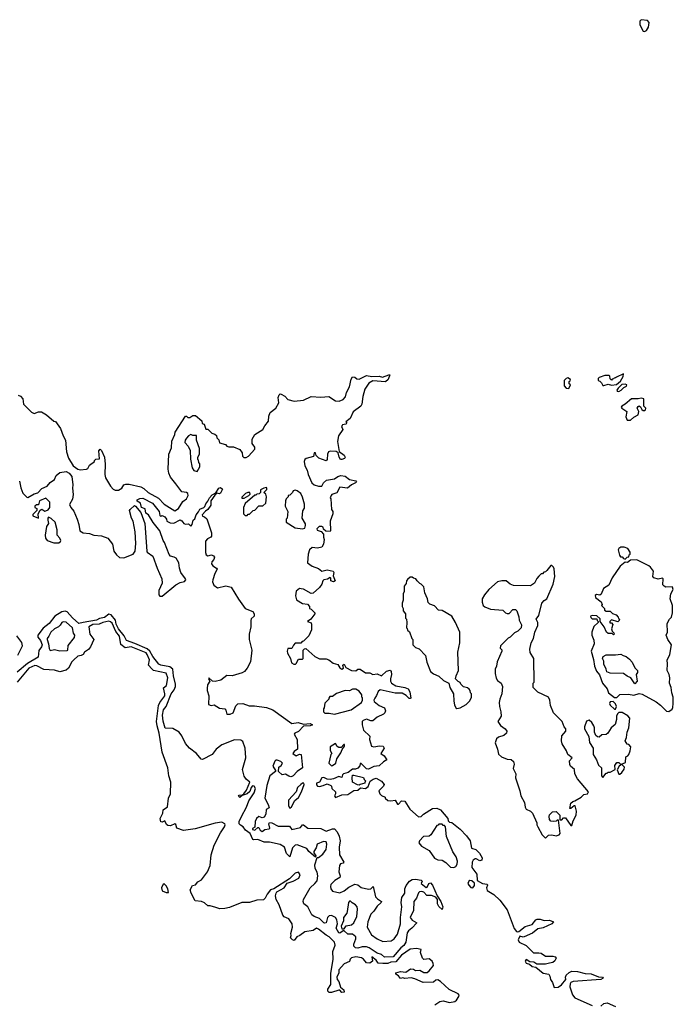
# Model space of a CAD drawing. Extents: x 2380107 to 2585170, y 384273 to 546161.
# Tile 262 of 331: x 2539448 to 2545587, y 446791 to 456032. Entities that reach past the tile are written whole.
import ezdxf

# ---------------------------------------------------------------- set-up
doc = ezdxf.new("R2010")
doc.units = 0

msp = doc.modelspace()

# ---------------------------------------------------------------- linework, layer by layer
at = {"layer": '0CON05XD'}
for points in [[(2545315, 455922.5), (2545335, 455932.5), (2545355, 455962.5), (2545361.2, 456005), (2545343.9, 456023.9), (2545285, 456032.5), (2545270.7, 456019.3), (2545271.2, 455985), (2545302.5, 455925), (2545315, 455922.5)], [(2539433, 452507), (2539455, 452500), (2539477.5, 452475), (2539482.5, 452425), (2539559.3, 452349.3), (2539585, 452337.5), (2539625, 452352.5), (2539651.7, 452351.7), (2539700, 452325), (2539770, 452265), (2539785, 452260), (2539832.5, 452195), (2539856.7, 452126.7), (2539877.5, 452085), (2539886.7, 451975), (2539906.4, 451916.4), (2539950, 451845), (2539995, 451812.5), (2540015, 451807.5), (2540075, 451812.5), (2540089.3, 451820.7), (2540105, 451850), (2540150, 451885), (2540150, 451895), (2540161.7, 451908.3), (2540198.3, 451911.7), (2540192.5, 451985), (2540205, 452000), (2540215, 451990), (2540243.3, 451925), (2540251.7, 451861.7), (2540248.6, 451765), (2540255, 451732.5), (2540300, 451655), (2540325, 451626.7), (2540345, 451616.2), (2540375, 451616.7), (2540392.5, 451625), (2540406.7, 451635), (2540427.5, 451665), (2540445, 451673.3), (2540475, 451673.3), (2540585, 451648), (2540613.4, 451633.4), (2540656.2, 451595), (2540752.4, 451542.4), (2540804.3, 451485), (2540905, 451422.5), (2540938.6, 451445), (2540980.6, 451509.4), (2541014, 451535), (2541030.8, 451565), (2541026, 451585), (2541015, 451594), (2540970.7, 451600.7), (2540915, 451677.5), (2540865, 451740), (2540847.5, 451775), (2540842.5, 451815), (2540847.5, 451955), (2540872.5, 452015), (2540876.2, 452075), (2540905, 452140), (2540908.3, 452161.7), (2541005, 452310), (2541015, 452310), (2541028.3, 452298.3), (2541045, 452297.5), (2541075, 452317.5), (2541098.3, 452318.3), (2541158.3, 452268.3), (2541163, 452243), (2541180, 452235), (2541195, 452190), (2541215, 452187.5), (2541251.2, 452151.2), (2541281.7, 452141.7), (2541295, 452130), (2541298.3, 452108.3), (2541318.3, 452088.3), (2541325, 452060), (2541380, 452045), (2541395, 452030), (2541413, 452023), (2541455, 452022.5), (2541517, 451997), (2541537, 451967), (2541540, 451935), (2541553.6, 451923.6), (2541575, 451923.8), (2541597.5, 451935), (2541655, 452000), (2541655, 452020), (2541632.5, 452055), (2541632.5, 452095), (2541655, 452137.5), (2541733, 452187), (2541749.3, 452220.7), (2541783.3, 452265), (2541788.8, 452311.2), (2541801.2, 452345), (2541853.3, 452385), (2541881.2, 452435), (2541874.2, 452485), (2541885, 452510), (2541895, 452520), (2541905, 452518.8), (2541937.9, 452497.9), (2541967.3, 452467.3), (2542025, 452452.9), (2542115, 452460), (2542185, 452497.1), (2542275, 452490), (2542350, 452495), (2542413.3, 452455), (2542447.9, 452452.1), (2542485, 452468), (2542506.9, 452493.1), (2542515.9, 452534.1), (2542546.2, 452585), (2542562.7, 452657.3), (2542575, 452680), (2542595, 452676.7), (2542615, 452660), (2542635, 452658.8), (2542706.4, 452693.6), (2542755, 452683.8), (2542825, 452686.2), (2542855, 452676.7), (2542915, 452700), (2542925, 452697.5), (2542910, 452655), (2542885, 452634.5), (2542765, 452641.5), (2542728, 452622), (2542690, 452565), (2542670.6, 452495), (2542661.2, 452425), (2542651.2, 452405), (2542579.7, 452350.3), (2542550.5, 452289.5), (2542511.7, 452258.3), (2542520, 452245), (2542510, 452235), (2542480, 452230), (2542476.7, 452223.3)], [(2544605, 452570), (2544620, 452605), (2544610, 452615), (2544610, 452635), (2544618.3, 452641.7), (2544620, 452655), (2544595, 452670), (2544580, 452665), (2544560, 452645), (2544562.5, 452595), (2544580, 452575), (2544605, 452570)], [(2544935, 452597.5), (2544975, 452610), (2545005, 452602.5), (2545051.7, 452608.3), (2545090, 452640), (2545117, 452683), (2545118.3, 452708.3), (2545051.7, 452678.3), (2545045, 452670), (2545031.7, 452668.3), (2545025, 452660), (2545011.7, 452658.3), (2545005, 452650), (2544993, 452663), (2544990, 452685), (2544981.7, 452691.7), (2544945, 452692.5), (2544890, 452675), (2544880, 452665), (2544880, 452645), (2544895, 452640), (2544913, 452623), (2544925, 452600), (2544935, 452597.5)], [(2545075, 452543.3), (2545096.1, 452553.9), (2545121.2, 452578.8), (2545148.3, 452591.7), (2545150, 452605), (2545135, 452612.5), (2545101.7, 452608.3), (2545067.5, 452575), (2545057.5, 452555), (2545060, 452545), (2545075, 452543.3)], [(2545153, 452273), (2545185, 452273.3), (2545217, 452303), (2545257.5, 452325), (2545262.5, 452355), (2545247.5, 452385), (2545255, 452402.5), (2545265, 452407.5), (2545280, 452400), (2545290, 452375), (2545303, 452363), (2545317, 452363), (2545325, 452370), (2545327.5, 452385), (2545310, 452405), (2545310, 452475), (2545285, 452480), (2545255, 452473.3), (2545195, 452472.5), (2545135, 452422.5), (2545102.5, 452405), (2545097.5, 452395), (2545102.5, 452385), (2545150, 452355), (2545140, 452305), (2545153, 452273)], [(2542476.7, 452223.3), (2542470, 452215), (2542483.3, 452185), (2542443.5, 452126.5), (2542433.2, 452073.2), (2542448.3, 451978.3), (2542493.9, 451943.9), (2542503.3, 451925), (2542500, 451915), (2542475, 451903.3), (2542460, 451905), (2542447.5, 451925), (2542438.3, 451968.3), (2542419.3, 451979.3), (2542365, 451983.8), (2542347.5, 451975), (2542337.5, 451955), (2542336.4, 451903.6), (2542325, 451892.5), (2542257, 451917), (2542231.7, 451941.7), (2542226.4, 451966.4), (2542215, 451967.5), (2542208.3, 451931.7), (2542137.5, 451915), (2542125.9, 451904.1), (2542118.8, 451885), (2542126.2, 451845), (2542148.8, 451805), (2542156.7, 451765), (2542192, 451685), (2542215, 451666.7), (2542255, 451652.5), (2542285, 451652.5), (2542300, 451685), (2542330, 451710), (2542405, 451724), (2542435, 451744), (2542465, 451754.2), (2542505, 451747.1), (2542546.8, 451716.8), (2542606.2, 451705), (2542611.2, 451695), (2542603.3, 451685), (2542563.3, 451666.7), (2542527.5, 451635), (2542455, 451643.3), (2542427.7, 451592.3), (2542380, 451575), (2542372.5, 451565), (2542362.5, 451545), (2542370, 451535), (2542377.5, 451435), (2542387.5, 451415), (2542387.5, 451395), (2542362.5, 451325), (2542367.5, 451235), (2542365, 451230), (2542321.7, 451231.7), (2542301.7, 451251.7), (2542298.3, 451268.3), (2542286.7, 451276.7), (2542260, 451275), (2542240, 451255), (2542241.7, 451241.7), (2542278.3, 451228.3), (2542300, 451205), (2542300, 451175), (2542307.5, 451155), (2542301.7, 451108.3), (2542287, 451083), (2542245, 451072.5), (2542195, 451077.5), (2542170, 451055), (2542157.5, 451015), (2542150, 450935), (2542193.3, 450903.3), (2542255, 450882.5), (2542285, 450857.5), (2542335, 450870), (2542392.5, 450855), (2542397.5, 450845), (2542393.3, 450813.3), (2542410, 450765), (2542395, 450757.5), (2542370, 450765), (2542371.7, 450791.7), (2542365, 450797.5), (2542340, 450780), (2542305, 450773.8), (2542294.3, 450765.7), (2542286.2, 450735), (2542265, 450703.3), (2542205, 450650), (2542185, 450647.5), (2542115, 450687.5), (2542091.7, 450691.7), (2542075, 450692.5), (2542045, 450670), (2542037.5, 450625), (2542047, 450587), (2542105, 450552.5), (2542150, 450545), (2542170, 450525), (2542170, 450505), (2542185, 450500), (2542220, 450465), (2542220, 450455), (2542183, 450407), (2542152.5, 450385), (2542185, 450370), (2542190, 450355), (2542187.5, 450305), (2542165, 450250), (2542115, 450200), (2542100, 450195), (2542088.3, 450181.7), (2542035, 450180), (2542018.3, 450161.7), (2542005, 450130), (2541965, 450130), (2541960, 450105), (2541962.5, 450085), (2541990, 450035), (2542000, 449995), (2542023, 449983), (2542037, 449983), (2542045, 449990), (2542065, 450030), (2542105, 450030), (2542110, 450035), (2542110, 450115), (2542121.7, 450128.3), (2542135, 450130), (2542220, 450055), (2542265, 450032.5), (2542325, 450032.5), (2542350, 450025), (2542393, 449993), (2542435, 449980), (2542455, 449950), (2542475, 449937.5), (2542490, 449945), (2542482.5, 449975), (2542495, 449982.5), (2542511.7, 449951.7), (2542563, 449923), (2542605, 449920), (2542623, 449937), (2542646.4, 449936.4), (2542695, 449902.5), (2542735, 449902.5), (2542765, 449887.5), (2542805, 449892.5), (2542845, 449873.8), (2542892.7, 449917.3), (2542926.1, 449926.1), (2542935.9, 449915.9), (2542941.2, 449885), (2542931.2, 449845), (2542931.2, 449825), (2542940, 449805), (2542979.6, 449779.5), (2543064.3, 449764.3), (2543095, 449752), (2543110.8, 449725), (2543120, 449665), (2543115, 449660), (2543105, 449662.5), (2543078.8, 449688.8), (2543041.4, 449711.4), (2542975, 449711.4), (2542835, 449741.2), (2542815, 449726.2), (2542800.4, 449689.6), (2542781.9, 449665), (2542774.4, 449645), (2542777, 449633), (2542824.6, 449594.6), (2542873, 449573), (2542884.4, 449545), (2542878.6, 449525), (2542865, 449512.5), (2542804.6, 449485.4), (2542765, 449451.4), (2542745, 449451.4), (2542706.5, 449466.5), (2542675, 449455.7), (2542664, 449445), (2542664.2, 449414.2), (2542677.5, 449365), (2542737, 449307), (2542733.3, 449275), (2542752.5, 449215), (2542775, 449206.2), (2542826.4, 449216.4), (2542863, 449213), (2542870, 449195), (2542840, 449145), (2542871.7, 449121.7), (2542897.5, 449085), (2542865, 449066.7), (2542825, 449030), (2542775, 449023.3), (2542725, 448997.5), (2542705, 449000), (2542655, 449050), (2542645, 449050), (2542641.7, 449028.3), (2542625, 449007.5), (2542601.7, 448998.3), (2542575, 448996.7), (2542533.6, 448966.4), (2542490, 448955), (2542480, 448945), (2542475, 448920), (2542445, 448930), (2542395, 448906.7), (2542365, 448900), (2542335, 448903.8), (2542305, 448918.6), (2542285, 448917.5), (2542265, 448876.7), (2542236.7, 448865), (2542235, 448850), (2542245, 448838.8), (2542263.6, 448836.4), (2542297, 448843), (2542335, 448860), (2542370, 448845), (2542377, 448837), (2542380, 448815), (2542412.5, 448785), (2542412.5, 448765), (2542403.3, 448746.7), (2542415, 448733.3), (2542475, 448757.5), (2542529.3, 448760.7), (2542585, 448797.5), (2542625, 448800), (2542648.3, 448821.7), (2542695, 448817.5), (2542720, 448835), (2542740, 448885), (2542766.4, 448903.6), (2542795, 448913.3), (2542845.8, 448885.8), (2542870, 448855), (2542865, 448837.5), (2542820, 448795), (2542830, 448765), (2542845, 448750), (2542880, 448735), (2542880, 448725), (2542905, 448702.5), (2542935, 448700), (2542975, 448707.5), (2542995, 448670), (2543005, 448670), (2543035, 448700), (2543065, 448697.5), (2543113.6, 448623.6), (2543195, 448550), (2543220, 448555), (2543240, 448575), (2543325, 448627.5), (2543365, 448632.5), (2543400, 448615), (2543467.5, 448535), (2543473, 448513), (2543485, 448500), (2543505, 448497.5), (2543522.5, 448485), (2543585, 448433.3), (2543645, 448372.5), (2543680, 448325), (2543692.5, 448255), (2543732.5, 448242.5), (2543765, 448210), (2543792.5, 448165), (2543787.5, 448145), (2543768.3, 448138.3), (2543735, 448157.5), (2543725, 448157.5), (2543707.5, 448145), (2543696.2, 448125), (2543695.8, 448075), (2543741.7, 448011.7), (2543744.1, 447954.1), (2543793.4, 447923.4), (2543838.3, 447918.3), (2543840.4, 447909.5), (2543832, 447885), (2543839.7, 447859.7), (2543900.4, 447820.5), (2543958, 447768), (2544026.3, 447676.3), (2544091.4, 447501.4), (2544115, 447474.3), (2544125, 447470), (2544135, 447473.8), (2544195, 447521.2), (2544261.8, 447538.2), (2544294, 447585), (2544308.8, 447591.2), (2544335, 447590.8), (2544375, 447577.5), (2544425, 447580), (2544460, 447565), (2544445, 447546.7), (2544365, 447508.8), (2544315, 447500), (2544265, 447457.5), (2544187.3, 447422.7), (2544175, 447420.8), (2544145, 447431.2), (2544130, 447395), (2544140, 447375), (2544205, 447342), (2544275, 447272.5), (2544325, 447274), (2544345, 447270), (2544385, 447244), (2544455, 447243.8), (2544476.1, 447236.1), (2544486, 447225), (2544475, 447198.8), (2544455, 447184.3), (2544423.2, 447176.8), (2544385, 447167.5), (2544305, 447167.5), (2544277.5, 447185), (2544240, 447190), (2544205, 447210), (2544194.1, 447194.1), (2544205, 447177.5), (2544235, 447167.5), (2544262.5, 447145), (2544295, 447140), (2544365, 447083.3), (2544417.5, 447075), (2544427.5, 447055), (2544432.3, 447022.3), (2544453.3, 446995), (2544467.5, 446947.5), (2544505, 446952), (2544537, 446973), (2544577.5, 447025), (2544573.3, 447045), (2544578.8, 447065), (2544609.3, 447090.7), (2544635, 447101.1), (2544687.8, 447097.8), (2544758.9, 447078.9), (2544815, 447075.6), (2544885, 447050), (2544922.5, 447045), (2544927.5, 447035), (2544907.1, 447022.9), (2544646.6, 447003.4), (2544625.5, 446994.5), (2544618.1, 446981.9), (2544615.5, 446955), (2544623.2, 446925), (2544640.6, 446880.6), (2544662.7, 446852.7), (2544825, 446778.8)], [(2541115, 451792.5), (2541140, 451835), (2541140, 451865), (2541130, 451875), (2541127, 451897), (2541120, 451905), (2541120, 451925), (2541136.7, 451955), (2541136.4, 452006.4), (2541110, 452085), (2541108.3, 452128.3), (2541075, 452130), (2541055, 452137.5), (2541035, 452127.5), (2541013.3, 452105), (2541001.2, 452085), (2541000, 452065), (2541030.7, 452030.7), (2541049.3, 451989.3), (2541053, 451907), (2541067.5, 451825), (2541085, 451802.5), (2541115, 451792.5)], [(2539445, 451700), (2539458.8, 451638.8), (2539478.6, 451588.6), (2539515, 451551.2), (2539525, 451548.8), (2539585, 451582.5), (2539618.6, 451591.4), (2539655, 451630.8), (2539705.8, 451654.2), (2539735, 451688), (2539773.9, 451716.1), (2539790.8, 451755), (2539825, 451783.3), (2539885, 451791.2), (2539913.8, 451775), (2539936.9, 451745), (2539948.1, 451665), (2539942.5, 451635), (2539948.8, 451575), (2539943, 451533), (2539917, 451483), (2539928.8, 451455), (2539955, 451420), (2539987.1, 451345), (2540004, 451295), (2540013.3, 451235), (2540045.5, 451215.5), (2540105, 451210.6), (2540145.5, 451194.5), (2540217.9, 451187.9), (2540274.7, 451164.7), (2540320.8, 451110.8), (2540331.9, 451045), (2540358.6, 451008.6), (2540385, 450984.7), (2540425, 450980), (2540515, 451014.4), (2540533.5, 451045), (2540539.1, 451115), (2540533.1, 451225), (2540514, 451325), (2540499.2, 451355), (2540480, 451425), (2540484.3, 451435.7), (2540525, 451472.5), (2540535, 451467.5), (2540586.1, 451406.1), (2540622.3, 451302.3), (2540641.9, 451045), (2540646, 451035), (2540697.7, 450997.7), (2540737.7, 450885), (2540782.9, 450785), (2540784.6, 450745), (2540754.3, 450675.7), (2540753.8, 450633.8), (2540765, 450621.2), (2540785, 450620.8), (2540915, 450728.5), (2540955, 450748.9), (2540995, 450758.9), (2541008.5, 450775), (2541006.5, 450785), (2540960, 450845), (2540947.5, 450885), (2540943.8, 450935), (2540917.3, 450977.3), (2540899.1, 450989.1), (2540865, 450998.1), (2540851.8, 451011.8), (2540807.5, 451125), (2540794.3, 451145), (2540764.2, 451235), (2540701.9, 451311.9), (2540656.7, 451385), (2540632, 451402), (2540625, 451440), (2540592.5, 451455), (2540582.5, 451495), (2540551.7, 451511.7), (2540552.5, 451525), (2540575, 451538.8), (2540605, 451540), (2540696, 451495), (2540756.7, 451415), (2540765, 451380), (2540775, 451370), (2540782.5, 451377.5), (2540793, 451377), (2540812.5, 451365), (2540826.7, 451345), (2540830, 451325), (2540860.7, 451310.7), (2540895, 451308), (2540955, 451336.7), (2540969.3, 451329.3), (2540990, 451305), (2541005, 451297.5), (2541035, 451300), (2541055, 451280), (2541067.5, 451295), (2541077.5, 451335), (2541092.3, 451347.7), (2541106, 451385), (2541127.7, 451412.3), (2541141.2, 451438.8), (2541177.5, 451452.5), (2541187.3, 451462.7), (2541195, 451487.5), (2541216.2, 451513.8), (2541230, 451545), (2541255, 451573.3), (2541290, 451590), (2541317.5, 451635), (2541335, 451642.5), (2541352.5, 451625), (2541333, 451587), (2541325, 451582.5), (2541302.5, 451587.5), (2541280, 451570), (2541242.5, 451515), (2541242.5, 451475), (2541216, 451435), (2541191.7, 451418.3), (2541162.5, 451385), (2541163.6, 451373.6), (2541185, 451366.7), (2541205, 451347.5), (2541250, 451215), (2541250, 451185), (2541243.3, 451175), (2541211.1, 451158.9), (2541192.5, 451137.5), (2541192.2, 451032.2), (2541200.6, 451010.6), (2541215, 451000), (2541248.3, 451008.3), (2541269.3, 450999.3), (2541276.4, 450986.4), (2541270, 450965), (2541251.2, 450945), (2541249.2, 450925), (2541261.2, 450905), (2541296.7, 450885), (2541303.3, 450875), (2541280.8, 450835), (2541261.5, 450775), (2541258.5, 450755), (2541270.6, 450725), (2541305, 450698.6), (2541385, 450719.5), (2541435, 450706.5), (2541503.8, 450593.8), (2541565, 450506.9), (2541637, 450477), (2541650, 450455), (2541650, 450435), (2541622.5, 450407.5), (2541618, 450392), (2541618.5, 450335), (2541603.1, 450265), (2541604.1, 450214.1), (2541629.4, 450115), (2541614.2, 450005), (2541585, 449946.7), (2541558.8, 449915), (2541537.9, 449902.1), (2541445, 449874.5), (2541395, 449878), (2541335.6, 449834.4), (2541285, 449819.2), (2541257.5, 449825), (2541223.9, 449856.1), (2541222.5, 449845), (2541232.5, 449825), (2541211.7, 449788.3), (2541208.1, 449755), (2541208.1, 449735), (2541222.9, 449685), (2541221.2, 449605), (2541245, 449595.8), (2541275, 449601.2), (2541325, 449568.8), (2541375, 449562.5), (2541385, 449550), (2541393.8, 449513.8), (2541425, 449512.9), (2541453.6, 449526.4), (2541477.6, 449592.4), (2541497.5, 449612.5), (2541545, 449612.9), (2541602.6, 449592.6), (2541652.4, 449592.4), (2541765, 449575.3), (2541825, 449556.2), (2542005, 449425.5), (2542064.3, 449434.3), (2542115, 449420), (2542175, 449425.5), (2542197.5, 449415), (2542175, 449404.2), (2542115, 449402), (2542065, 449352.5), (2542032.5, 449335), (2542026.7, 449325), (2542052.5, 449275), (2542056.7, 449185), (2542025, 449163.3), (2542013.8, 449145), (2542045, 449123.3), (2542075, 449140), (2542090, 449135), (2542105, 449010), (2542052.7, 448977.3), (2542016.7, 448935), (2542005, 448930), (2541995, 448926.7), (2541975, 448933.3), (2541945, 448950), (2541913, 448943), (2541880, 448975), (2541883, 449017), (2541905, 449032.5), (2541915.9, 449054.1), (2541899.2, 449069.2), (2541865, 449082.5), (2541855, 449082.5), (2541845, 449072.5), (2541824.2, 449025), (2541850, 448985), (2541850, 448975), (2541798, 448935), (2541769.7, 448845), (2541751.1, 448725), (2541782.9, 448665), (2541790, 448635), (2541762.2, 448617.8), (2541758.8, 448575), (2541745, 448547.5), (2541725, 448540), (2541695, 448552.5), (2541672.5, 448535), (2541660, 448505), (2541657, 448453), (2541635, 448440), (2541635, 448430), (2541656.4, 448423.6), (2541685, 448450), (2541695, 448450), (2541707.5, 448425), (2541725, 448413.8), (2541749.5, 448430.5), (2541792.5, 448437.5), (2541796.7, 448445), (2541786.4, 448483.6), (2541795, 448496.7), (2541815, 448493.8), (2541875, 448464.2), (2541981.7, 448461.7), (2542005, 448432.5), (2542085, 448450), (2542105, 448473.8), (2542115, 448473.8), (2542153.3, 448443.3), (2542275, 448440.8), (2542325, 448414.4), (2542385, 448438), (2542405, 448437.5), (2542429.9, 448409.9), (2542448.8, 448368.8), (2542459.3, 448325), (2542448.9, 448265), (2542452.7, 448195), (2542493.3, 448125), (2542485, 448116.7), (2542460.4, 448109.6), (2542451.5, 448095), (2542445.5, 448035.5), (2542456.7, 447995), (2542455, 447980), (2542408.7, 447951.3), (2542370, 447915), (2542366.2, 447895), (2542371.2, 447875), (2542385, 447852.5), (2542455, 447837.5), (2542495, 447854.4), (2542540.1, 447889.9), (2542595, 447917.7), (2542625, 447912.1), (2542655, 447886.5), (2542725, 447871.1), (2542745.7, 447874.3), (2542767.5, 447895), (2542790.6, 447800.6), (2542809.7, 447779.7), (2542846.7, 447755), (2542843.3, 447745), (2542805, 447712), (2542774.3, 447665.7), (2542745, 447637.5), (2542718, 447565), (2542711.4, 447515), (2542751.7, 447441.7), (2542805, 447406.2), (2542858.8, 447381.2), (2542937.5, 447385), (2542965, 447403.8), (2542995, 447448.8), (2543023.3, 447545), (2543023.6, 447605), (2543035.7, 447705), (2543031.5, 447745), (2543035.5, 447794.5), (2543064.3, 447835), (2543064.6, 447875), (2543076.7, 447905), (2543108.6, 447945), (2543135, 447962.9), (2543165.4, 447965.5), (2543217.5, 447955), (2543227.5, 447945), (2543220, 447925), (2543265, 447887.5), (2543275, 447890), (2543290, 447925), (2543305, 447930), (2543325, 447910), (2543367.5, 447807.5), (2543402.5, 447755), (2543422.5, 447705), (2543415, 447680), (2543385, 447710), (2543372.5, 447735), (2543372.5, 447775), (2543357.5, 447797.5), (2543315, 447812), (2543272.7, 447812.7), (2543242.7, 447842.7), (2543225, 447848.8), (2543203.9, 447846.1), (2543193.9, 447836.1), (2543175, 447787.5), (2543151.2, 447755), (2543145, 447670), (2543116.7, 447605), (2543135, 447580), (2543177.5, 447555), (2543131.2, 447505), (2543098.5, 447481.5), (2543088.2, 447461.8), (2543075, 447374.3), (2543055, 447343.6), (2543028.7, 447321.3), (2542955, 447234.7), (2542875, 447234.3), (2542847.3, 447257.3), (2542805, 447269.6), (2542730.3, 447320.3), (2542705, 447329.1), (2542665, 447330.8), (2542625, 447316.2), (2542601.7, 447321.7), (2542587.5, 447335), (2542586.7, 447355), (2542604.2, 447405), (2542603.8, 447425), (2542575, 447450), (2542530.5, 447450.5), (2542495, 447480), (2542485, 447480), (2542455, 447457.5), (2542445, 447462.5), (2542420, 447505), (2542433.8, 447545), (2542427.5, 447585), (2542414.5, 447604.5), (2542375, 447624.3), (2542355, 447620.8), (2542339.2, 447605), (2542325, 447556.7), (2542315, 447551.2), (2542305, 447554.2), (2542264.7, 447594.7), (2542214, 447614), (2542191.1, 447631.1), (2542154.2, 447704.2), (2542118, 447735), (2542111.2, 447755), (2542114.1, 447775.9), (2542176.2, 447885), (2542218.8, 447925), (2542241.1, 447948.9), (2542247.5, 447995), (2542242.2, 448032.2), (2542223.8, 448065), (2542220.7, 448099.3), (2542241.7, 448168.3), (2542255, 448167.5), (2542295, 448198.8), (2542326.9, 448243.1), (2542333.2, 448293.2), (2542325, 448316), (2542301.7, 448318.3), (2542242.5, 448295), (2542231.7, 448258.3), (2542210, 448225), (2542211.2, 448211.2), (2542230, 448185), (2542227.5, 448172.5), (2542165, 448226.2), (2542144.4, 448254.4), (2542055, 448286.5), (2542035, 448283.5), (2542010.1, 448259.9), (2541985, 448173.3), (2541954.4, 448205), (2541934.1, 448264.1), (2541895, 448290.4), (2541795, 448313.5), (2541745, 448311.5), (2541685, 448337.3), (2541645, 448334.3), (2541638.7, 448338.7), (2541612.6, 448392.6), (2541568.8, 448425), (2541548, 448458), (2541520.9, 448470.9), (2541509.4, 448485), (2541509.1, 448505), (2541532, 448555)], [(2541535, 451540), (2541555, 451542.5), (2541600, 451565), (2541611.7, 451578.3), (2541610, 451595), (2541590, 451595), (2541567.5, 451585), (2541535, 451550), (2541535, 451540)], [(2541585, 451380), (2541595, 451390), (2541605, 451390), (2541640, 451425), (2541655, 451430), (2541695, 451470), (2541731.7, 451468.3), (2541760, 451495), (2541767.5, 451555), (2541758.3, 451578.3), (2541740, 451595), (2541768.3, 451621.7), (2541770, 451635), (2541765, 451640), (2541740, 451635), (2541710.7, 451619.3), (2541710, 451595), (2541698.3, 451581.7), (2541675, 451580), (2541665, 451570), (2541655, 451570), (2541565, 451490), (2541550, 451455), (2541550, 451395), (2541565, 451380), (2541585, 451380)], [(2542105, 451252.5), (2542125, 451260), (2542132.5, 451285), (2542131.7, 451301.7), (2542100, 451355), (2542108.3, 451421.7), (2542121.7, 451448.3), (2542122.5, 451485), (2542105, 451550), (2542087.5, 451585), (2542055, 451610), (2542035, 451617.5), (2542015, 451610), (2542010, 451595), (2541985, 451570), (2541970, 451565), (2541970, 451555), (2541950, 451535), (2541943, 451517), (2541942.5, 451465), (2541967.5, 451415), (2541960, 451355), (2541950, 451345), (2541950, 451315), (2542035, 451262.5), (2542105, 451252.5)], [(2539625, 451352.5), (2539622.5, 451395), (2539641.7, 451428.3), (2539655, 451437.5), (2539685, 451420), (2539695, 451422.5), (2539715, 451432.5), (2539730, 451455), (2539732.5, 451505), (2539695, 451540), (2539635, 451517.5), (2539625, 451480), (2539605, 451477.5), (2539590, 451465), (2539590, 451455), (2539610, 451445), (2539610, 451425), (2539571.7, 451388.3), (2539570, 451375), (2539625, 451352.5)], [(2539815, 451120.6), (2539832, 451135), (2539834, 451145), (2539825.5, 451165.5), (2539800.8, 451195), (2539798.6, 451245), (2539781.2, 451315), (2539745, 451351.2), (2539718.3, 451361.7), (2539712.5, 451355), (2539712.5, 451335), (2539720, 451305), (2539698.8, 451275), (2539685.8, 451195), (2539690, 451165), (2539705, 451143.1), (2539767.6, 451122.4), (2539815, 451120.6)], [(2545135, 450970), (2545151.7, 450988.3), (2545168.3, 450991.7), (2545171.7, 451008.3), (2545180, 451015), (2545180, 451035), (2545158.3, 451068.3), (2545125, 451082.5), (2545095, 451082.5), (2545075, 451067.5), (2545070, 451055), (2545080, 451005), (2545091.7, 450991.7), (2545105, 450990), (2545120, 450975), (2545135, 450970)], [(2545545, 449540), (2545575, 449560), (2545582.5, 449575), (2545586.7, 449615), (2545586.7, 449675), (2545573.3, 449715), (2545566.7, 449765), (2545550, 449805), (2545552.5, 449855), (2545547.5, 449885), (2545527.5, 449925), (2545532.5, 449985), (2545528.3, 450021.7), (2545552.5, 450075), (2545570, 450165), (2545533.9, 450213.9), (2545520, 450255), (2545532.5, 450285), (2545527.5, 450365), (2545550, 450405), (2545570, 450425), (2545580, 450465), (2545577.5, 450535), (2545558, 450595), (2545562.5, 450645), (2545586.1, 450683.9), (2545580, 450705), (2545575, 450710), (2545515, 450707.5), (2545500, 450715), (2545488.3, 450728.3), (2545490, 450785), (2545485, 450790), (2545445, 450782.5), (2545402.3, 450792.3), (2545393.6, 450806.4), (2545400, 450855), (2545372.5, 450895), (2545357.5, 450905), (2545245, 450961.2), (2545185, 450960), (2545155, 450937.5), (2545135, 450940), (2545088.3, 450901.7), (2545013.3, 450795), (2544980, 450725), (2544932.5, 450695), (2544910, 450640), (2544895, 450630), (2544865, 450637.5), (2544853, 450627), (2544855, 450610), (2544909.3, 450569.3), (2544917, 450543), (2544912.5, 450532.5), (2544940, 450505), (2544941.7, 450491.7), (2544955, 450480), (2544995, 450480), (2545015, 450460), (2545050, 450445), (2545070, 450425), (2545071.7, 450411.7), (2545080, 450405), (2545078.3, 450391.7), (2545065, 450380), (2545005, 450400), (2544990, 450385), (2544991.7, 450371.7), (2545005, 450370), (2545017.5, 450355), (2545007.5, 450315), (2545013, 450293), (2545027, 450277), (2545030, 450265), (2545025, 450260), (2545011.7, 450271.7), (2544975, 450272), (2544958.8, 450285), (2544937.5, 450335), (2544900, 450385), (2544898.3, 450408.3), (2544868.3, 450438.3), (2544825, 450440), (2544810, 450435), (2544811.7, 450421.7), (2544825, 450410), (2544868.3, 450408.3), (2544871.7, 450391.7), (2544880, 450385), (2544880, 450375), (2544841.7, 450338.3), (2544822.5, 450285), (2544822.5, 450255), (2544839.3, 450209.3), (2544842.5, 450175), (2544816.2, 450105), (2544838.3, 450028.3), (2544846, 449965), (2544866.4, 449916.4), (2544893.6, 449883.6), (2544922, 449805), (2544965, 449752.5), (2544977.5, 449715), (2545035, 449670), (2545055, 449670), (2545085, 449700), (2545165, 449702.5), (2545215, 449693.3), (2545265, 449708.8), (2545295, 449701.2), (2545425, 449630), (2545467.1, 449597.1), (2545521.7, 449541.7), (2545545, 449540)], [(2544385, 448350), (2544413, 448377), (2544445, 448382.5), (2544485, 448373.3), (2544515, 448382.5), (2544522.5, 448395), (2544508.3, 448518.3), (2544495, 448520), (2544485, 448510), (2544465, 448507.5), (2544435, 448510), (2544422.5, 448525), (2544420, 448555), (2544425, 448570), (2544453, 448597), (2544485, 448600), (2544520, 448565), (2544521.7, 448521.7), (2544538.3, 448521.7), (2544555, 448540), (2544575, 448540), (2544625, 448470), (2544635, 448470), (2544647.5, 448512.5), (2544675, 448567.5), (2544676.4, 448605), (2544665, 448653.3), (2544655, 448653.3), (2544625, 448627.5), (2544615, 448630), (2544625, 448677.5), (2544642.5, 448695), (2544660.7, 448699.3), (2544722.5, 448735), (2544745, 448760), (2544780, 448765), (2544790, 448785), (2544687.7, 448907.7), (2544662.5, 448955), (2544657.5, 448995), (2544622.5, 449025), (2544615, 449040), (2544613, 449077), (2544637.5, 449105), (2544596.2, 449136.2), (2544585, 449170), (2544543.3, 449235), (2544536.2, 449265), (2544540.4, 449309.5), (2544577.5, 449355), (2544577.5, 449375), (2544562.5, 449395), (2544543.3, 449445), (2544462.5, 449525), (2544433.3, 449595), (2544426.4, 449646.4), (2544413, 449673), (2544315, 449720), (2544270, 449765), (2544270, 449805), (2544280, 449815), (2544277.5, 450035), (2544243, 450093), (2544240, 450125), (2544252.5, 450185), (2544272.5, 450225), (2544287.5, 450285), (2544313, 450347), (2544313, 450373), (2544300, 450405), (2544325, 450440), (2544353.3, 450555), (2544375, 450580), (2544400, 450595), (2544456.7, 450735), (2544472.5, 450805), (2544467, 450877), (2544460, 450895), (2544445, 450910), (2544435, 450910), (2544398.3, 450861.7), (2544385, 450850), (2544371.7, 450848.3), (2544358.3, 450831.7), (2544345, 450830), (2544325, 450810), (2544303.9, 450786.1), (2544282.5, 450745), (2544245, 450717.5), (2544085, 450722.5), (2544053, 450733), (2544017, 450767), (2543975, 450766.7), (2543935, 450757.5), (2543852.5, 450685), (2543812.5, 450635), (2543793, 450597), (2543792.5, 450565), (2543800, 450535), (2543815, 450520), (2543868.3, 450498.3), (2543985, 450490), (2544010, 450465), (2544025, 450460), (2544045, 450460), (2544080, 450495), (2544105, 450497.5), (2544116.7, 450485), (2544136.2, 450426.2), (2544140, 450395), (2544161.7, 450351.7), (2544157.5, 450325), (2544125, 450292.5), (2544095, 450277.5), (2544053, 450237), (2544035, 450227.5), (2543962.5, 450155), (2543960, 450135), (2543977, 450117), (2543977.5, 450105), (2543932.5, 450005), (2543927.5, 449965), (2543912.5, 449935), (2543912.5, 449895), (2543923, 449853), (2543935, 449830), (2543970, 449805), (2543982.5, 449775), (2543977.5, 449705), (2543957.5, 449655), (2543952.5, 449625), (2543953, 449587), (2543967.5, 449535), (2543970, 449495), (2543940, 449445), (2543965, 449407.5), (2544007.5, 449375), (2544022.5, 449355), (2544020, 449335), (2543995, 449312.5), (2543945, 449296.7), (2543925, 449282.5), (2543913.3, 449245), (2543936.7, 449185), (2543945, 449140), (2543973, 449113), (2544025, 449092.5), (2544065, 449087.5), (2544085, 449070), (2544093.3, 449045), (2544082.5, 449005), (2544106.2, 448955), (2544104, 448915), (2544146.7, 448795), (2544156.1, 448746.1), (2544188.8, 448685), (2544195, 448640), (2544205, 448622.5), (2544245, 448602.5), (2544263.6, 448583.6), (2544303.3, 448495), (2544303.3, 448475), (2544313.3, 448455), (2544355, 448380), (2544385, 448350)], [(2543555, 449567.5), (2543585, 449572.5), (2543640, 449605), (2543675, 449640), (2543690, 449675), (2543690, 449705), (2543683, 449713), (2543680, 449735), (2543668.3, 449748.3), (2543655, 449760), (2543615, 449770), (2543590, 449795), (2543585, 449810), (2543565, 449820), (2543542.5, 449845), (2543547.5, 449875), (2543570, 449925), (2543563.3, 450095), (2543582.5, 450185), (2543583, 450283), (2543542.5, 450375), (2543507.5, 450435), (2543417, 450487), (2543381.7, 450491.7), (2543345, 450530), (2543300, 450545), (2543283, 450563), (2543277, 450597), (2543253, 450653), (2543245, 450710), (2543220, 450735), (2543205, 450740), (2543180, 450765), (2543170, 450785), (2543145, 450790), (2543135, 450800), (2543115, 450800), (2543091.7, 450778.3), (2543080, 450765), (2543078.3, 450741.7), (2543060, 450715), (2543060, 450665), (2543050, 450645), (2543050, 450585), (2543040, 450555), (2543040, 450525), (2543050, 450505), (2543050, 450485), (2543070, 450455), (2543070, 450415), (2543080, 450405), (2543082.5, 450375), (2543080, 450325), (2543088.3, 450318.3), (2543091.7, 450301.7), (2543108.3, 450288.3), (2543130, 450225), (2543140, 450215), (2543140, 450165), (2543165, 450140), (2543198.3, 450128.3), (2543260, 450065), (2543273, 450003), (2543307.5, 449915), (2543333.9, 449893.9), (2543385, 449870), (2543429.3, 449829.3), (2543477.5, 449805), (2543487.5, 449765), (2543522.5, 449705), (2543526.7, 449635), (2543530.7, 449600.7), (2543543.6, 449573.6), (2543555, 449567.5)], [(2541532, 448555), (2541578.8, 448641.2), (2541599.4, 448700.6), (2541650, 448775), (2541661.2, 448815), (2541649.3, 448839.3), (2541635, 448842.5), (2541623, 448827), (2541610.5, 448789.5), (2541585, 448767.5), (2541538.3, 448751.7), (2541515, 448732.5), (2541503.3, 448745), (2541510, 448755), (2541541.7, 448758.3), (2541553.3, 448766.7), (2541578.1, 448801.9), (2541610, 448875), (2541575, 448904), (2541555, 448931.2), (2541542, 448995), (2541570.4, 449105), (2541566.4, 449195), (2541545, 449258.8), (2541525, 449269.4), (2541465, 449272.2), (2541345, 449224.6), (2541292.9, 449185), (2541255.7, 449134.3), (2541165, 449089.4), (2541152.2, 449092.2), (2541107.8, 449145), (2541043.4, 449195), (2541005, 449240), (2540969.5, 449309.5), (2540945, 449343.8), (2540885, 449380), (2540815, 449381.2), (2540795, 449447.5), (2540788.5, 449505), (2540798.8, 449555), (2540824, 449586), (2540870.9, 449705), (2540898.3, 449741.7), (2540911.2, 449775), (2540912.4, 449795), (2540891.7, 449875), (2540885.9, 449935.9), (2540858.6, 449958.6), (2540775, 449974.2), (2540754.8, 449984.8), (2540697.4, 450055), (2540671.3, 450105), (2540645.7, 450125.7), (2540528.7, 450178.7), (2540450, 450205), (2540429, 450249), (2540375, 450315.4), (2540355, 450358.5), (2540346.3, 450396.3), (2540307.5, 450447.5), (2540285, 450454.1), (2540245, 450422.1), (2540197.7, 450412.3), (2540170, 450395), (2540044.2, 450375.8), (2540005, 450364.4), (2539945, 450416.8), (2539895, 450473.8), (2539875, 450481.6), (2539845, 450474.3), (2539777.6, 450432.4), (2539725.9, 450364.1), (2539669.4, 450320.6), (2539617.8, 450255), (2539617, 450237), (2539645, 450205.7), (2539658, 450165), (2539653.8, 450145), (2539627.5, 450112.5), (2539621.7, 450048.3), (2539521.2, 449988.8), (2539425, 449906.7)], [(2543346.7, 446786.7), (2543395, 446817.5), (2543425, 446823.8), (2543485, 446808), (2543535, 446815.8), (2543551.3, 446828.7), (2543570.8, 446865), (2543574, 446875), (2543567.5, 446887.5), (2543480.8, 446930.8), (2543400.8, 447005), (2543375, 447020), (2543355, 447016.2), (2543335, 446998.8), (2543236.4, 446996.4), (2543160.4, 447030.5), (2543125, 447038), (2543063.8, 447033.8), (2543045, 447040), (2543025, 447033.3), (2543006.7, 447056.7), (2542980, 447075), (2542980, 447085), (2543025, 447100), (2543075, 447092.5), (2543117, 447123), (2543145, 447120), (2543165, 447107.5), (2543205, 447110), (2543245, 447090), (2543275, 447090), (2543295, 447103.3), (2543334, 447155), (2543332.5, 447175), (2543321.2, 447195), (2543295, 447216.2), (2543245, 447212.5), (2543230, 447225), (2543213, 447277), (2543220, 447305), (2543175, 447313.3), (2543115, 447308.8), (2543035, 447250.8), (2542980.4, 447189.6), (2542935, 447186), (2542905, 447174.5), (2542857, 447173), (2542816, 447176), (2542795, 447206.2), (2542755, 447236.7), (2542762.5, 447195), (2542735, 447177.5), (2542705, 447180), (2542675.7, 447215.7), (2542657.5, 447227.5), (2542604.6, 447235.4), (2542563, 447227), (2542551.2, 447215), (2542545, 447192.5), (2542495, 447170), (2542446.2, 447115), (2542444.2, 447085), (2542428, 447045), (2542428.8, 447025), (2542445.8, 447005), (2542462.5, 446952.5), (2542493.3, 446925), (2542496.2, 446903.8), (2542473, 446903), (2542455, 446922.5), (2542445, 446923.3), (2542375, 446900), (2542355, 446900), (2542342.5, 446915), (2542343, 446933), (2542371.2, 446975), (2542369.5, 447080.5), (2542390.6, 447215), (2542387.8, 447285), (2542409.4, 447345), (2542404.3, 447375), (2542355.8, 447425), (2542325, 447440), (2542255, 447495.7), (2542235, 447503.8), (2542205, 447483.8), (2542125, 447470), (2542080, 447435), (2542050, 447425), (2542025, 447390), (2542010, 447395), (2541992.5, 447415), (2541997.5, 447435), (2541993.3, 447455), (2542010.8, 447515), (2542007.5, 447545), (2541975, 447592.5), (2541932.7, 447612.7), (2541918.8, 447628.8), (2541885.6, 447725), (2541856.7, 447775), (2541850.9, 447809.1), (2541855.6, 447834.4), (2541864.3, 447845.7), (2541932.5, 447885), (2541961.1, 447928.9), (2542015, 447946.9), (2542069.2, 447975), (2542080.8, 448005), (2542065, 448030), (2542035, 448021.4), (2541981.3, 447968.7), (2541835, 447876), (2541805, 447863.8), (2541770.8, 447825), (2541754.1, 447785.9), (2541737.3, 447772.7), (2541675, 447767.1), (2541605, 447745.7), (2541535, 447746.5), (2541419.9, 447700.1), (2541375, 447690.7), (2541328.1, 447688.1), (2541289.1, 447699.1), (2541235.5, 447714.5), (2541215, 447714.5), (2541182.9, 447742.9), (2541155.9, 447754.1), (2541095, 447762), (2541057.7, 447835), (2541050, 447865), (2541070, 447905), (2541099.3, 447910.7), (2541120.4, 447939.6), (2541155, 447960), (2541212.9, 448035), (2541238.1, 448095), (2541247.5, 448195), (2541275.2, 448284.8), (2541335, 448398.9), (2541371.8, 448455), (2541378.2, 448475), (2541374.4, 448485), (2541345, 448498.9), (2541285, 448490.9), (2541095, 448438.2), (2540985, 448421.4), (2540924.2, 448444.2), (2540915, 448477.5), (2540905, 448486), (2540863.9, 448466.1), (2540839.2, 448469.2), (2540828.3, 448478.3), (2540811.7, 448511.7), (2540785, 448500), (2540775, 448502.5), (2540766.2, 448535), (2540791.2, 448585), (2540795.8, 448615), (2540835.6, 448644.4), (2540844.6, 448725), (2540864.3, 448765), (2540866, 448875), (2540847.9, 448935), (2540840.5, 449010.5), (2540785.8, 449155.8), (2540758.3, 449335), (2540738.3, 449405), (2540734, 449445), (2540751.9, 449595), (2540765, 449623.3), (2540810.4, 449685), (2540812.7, 449705), (2540798.3, 449761.7), (2540825.7, 449784.3), (2540839.4, 449855), (2540825, 449898.8), (2540705, 449922.5), (2540688.3, 449938.3), (2540656.7, 449975), (2540666.1, 450025), (2540646.3, 450075), (2540635, 450088.2), (2540495, 450144.5), (2540437.9, 450137.9), (2540397.6, 450167.6), (2540385.3, 450245), (2540351, 450291), (2540315, 450366.9), (2540301.5, 450381.5), (2540285, 450387.7), (2540230, 450375), (2540195, 450359.8), (2540135, 450356.7), (2540098.8, 450335), (2540105.3, 450265.3), (2540144.2, 450215), (2540113, 450147), (2540095, 450120), (2540056.2, 450095), (2540043.3, 450075), (2540025, 450063.8), (2539995, 450057.5), (2539955, 450023.3), (2539938.8, 450005), (2539906.7, 449945), (2539885, 449926.7), (2539825, 449910), (2539775, 449926.2), (2539675, 449934.2), (2539608.9, 449968.9), (2539590.4, 449970.4), (2539532.9, 449945), (2539425, 449815.3)], [(2539825, 450107.5), (2539895, 450110), (2539900, 450115), (2539903, 450157), (2539962.5, 450235), (2539966.2, 450255), (2539953.8, 450275), (2539943.3, 450325), (2539885, 450376.7), (2539855, 450380), (2539842.5, 450375), (2539829.3, 450350.7), (2539812.5, 450335), (2539775, 450316), (2539740, 450285), (2539723.3, 450245), (2539706.7, 450225), (2539706.4, 450213.6), (2539720, 450175), (2539725, 450130), (2539735, 450110), (2539775, 450122.5), (2539825, 450107.5)], [(2539431.2, 450068.8), (2539474, 450155), (2539466.8, 450186.8), (2539420.2, 450250.2)], [(2545225, 449800), (2545186.4, 449856.4), (2545151.7, 449871.7), (2545120, 449895), (2544995, 449897.5), (2544961.7, 449911.7), (2544957, 449937), (2544933.6, 449983.6), (2544933, 450013), (2544923, 450037), (2544927.5, 450055), (2544955, 450070), (2545045, 450070), (2545095, 450077.5), (2545114.1, 450064.1), (2545145, 450054), (2545175, 450030), (2545200.7, 450000.7), (2545225, 449947.5), (2545250, 449925), (2545250, 449905), (2545237.5, 449885), (2545247.5, 449825), (2545225, 449800)], [(2542405, 449513.3), (2542562.5, 449555), (2542657.5, 449625), (2542667.5, 449645), (2542666.4, 449666.4), (2542660, 449675), (2542660, 449695), (2542635, 449730), (2542605, 449750), (2542575, 449750), (2542545, 449732.5), (2542505, 449737.5), (2542423, 449707), (2542385, 449680), (2542361.7, 449678.3), (2542350, 449665), (2542350, 449655), (2542313, 449617), (2542307, 449573), (2542300, 449565), (2542300, 449535), (2542315, 449522.5), (2542355, 449522.5), (2542405, 449513.3)], [(2545045, 449560), (2545052.5, 449585), (2545045, 449610), (2545021.7, 449631.7), (2544995, 449630), (2544987.5, 449615), (2544995, 449600), (2545035, 449560), (2545045, 449560)], [(2544925, 448920), (2544955, 448960), (2544965, 448960), (2544975, 448970), (2544995, 448970), (2545040, 448995), (2545038.3, 449031.7), (2545055, 449060), (2545075, 449060), (2545090, 449045), (2545090, 449035), (2545077.5, 449025), (2545058.3, 448991.7), (2545075, 448950), (2545085, 448950), (2545103, 448967), (2545123.6, 448996.4), (2545126.7, 449015), (2545100, 449045), (2545138.3, 449061.7), (2545140, 449115), (2545158.3, 449121.7), (2545170, 449135), (2545181.7, 449168.3), (2545187.5, 449207.5), (2545168.3, 449228.3), (2545151.7, 449231.7), (2545133.3, 449265), (2545146.4, 449293.6), (2545153.3, 449345), (2545170, 449385), (2545176.7, 449475), (2545159.3, 449499.3), (2545105, 449530), (2545075, 449530), (2545061.7, 449518.3), (2545052.5, 449495), (2545053.3, 449465), (2545041.7, 449418.3), (2545002.5, 449385), (2544972.5, 449335), (2544955, 449323.3), (2544915, 449320), (2544891.7, 449298.3), (2544875, 449300), (2544860, 449315), (2544847.5, 449345), (2544847.5, 449385), (2544840, 449405), (2544820, 449435), (2544795, 449457.5), (2544771.7, 449448.3), (2544752.5, 449395), (2544752.5, 449375), (2544794.1, 449304.1), (2544798.3, 449248.3), (2544833.3, 449195), (2544833.8, 449135), (2544865.9, 449085.9), (2544883.9, 449033.9), (2544911.7, 449011.7), (2544912.5, 448935), (2544925, 448920)], [(2542375, 449030), (2542385, 449032.5), (2542417.5, 449055), (2542426.7, 449095), (2542465, 449150), (2542477.5, 449182.5), (2542500, 449215), (2542498.3, 449228.3), (2542491.7, 449228.3), (2542467.5, 449202.5), (2542445, 449202.5), (2542430.7, 449210.7), (2542415, 449240), (2542363.9, 449206.1), (2542363.6, 449173.6), (2542380, 449145), (2542370, 449135), (2542352.5, 449055), (2542375, 449030)], [(2542635, 448847.5), (2542620.7, 448850.7), (2542572.5, 448875), (2542570, 448915), (2542575, 448940), (2542585, 448942.5), (2542678.3, 448918.3), (2542681.7, 448901.7), (2542700, 448885), (2542690, 448875), (2542690, 448865), (2542645, 448852.5), (2542635, 448847.5)], [(2541985, 448632.5), (2542000, 448645), (2542032.5, 448705), (2542065, 448733.3), (2542096.2, 448785), (2542120, 448855), (2542115.8, 448865.8), (2542104.2, 448865.8), (2542087.5, 448855), (2542057.5, 448825), (2542043.6, 448786.4), (2541972.3, 448707.7), (2541973.8, 448655), (2541985, 448632.5)], [(2543525, 448074.2), (2543545, 448084), (2543558, 448105), (2543558.8, 448135), (2543546.7, 448175), (2543515, 448222.5), (2543456.7, 448365), (2543447, 448457), (2543438.3, 448468.3), (2543425, 448470), (2543415, 448480), (2543385, 448480), (2543378.3, 448471.7), (2543365, 448470), (2543309.3, 448380.7), (2543295, 448370), (2543240, 448365), (2543202.5, 448325), (2543197.5, 448305), (2543222.5, 448275), (2543295, 448233.8), (2543345, 448160.8), (2543373.9, 448146.1), (2543415, 448142.5), (2543450.3, 448120.3), (2543495, 448078.8), (2543525, 448074.2)], [(2540845, 447840), (2540838.8, 447875), (2540825, 447902.5), (2540805, 447920), (2540795, 447917.5), (2540780, 447885), (2540786.4, 447856.4), (2540825, 447840), (2540845, 447840)], [(2543705, 447882.5), (2543720, 447905), (2543718, 447928), (2543695, 447948.8), (2543675, 447951.2), (2543665, 447946.2), (2543657.5, 447925), (2543665, 447908.8), (2543685, 447886), (2543705, 447882.5)], [(2542495, 447500), (2542513.9, 447526.1), (2542563, 447537), (2542585, 447554), (2542613.7, 447616.3), (2542622, 447685), (2542617.5, 447705), (2542603.3, 447725), (2542571.7, 447741.7), (2542555, 447760), (2542545, 447760), (2542537.5, 447745), (2542525, 447662.5), (2542519.2, 447645), (2542489.2, 447605), (2542488, 447575), (2542467.5, 447525), (2542475, 447500), (2542495, 447500)], [(2544905, 446774.3), (2544935, 446798), (2544965, 446804.3), (2545045, 446768.8)]]:
    msp.add_lwpolyline(points, dxfattribs=at)

doc.saveas('drawing.dxf')
